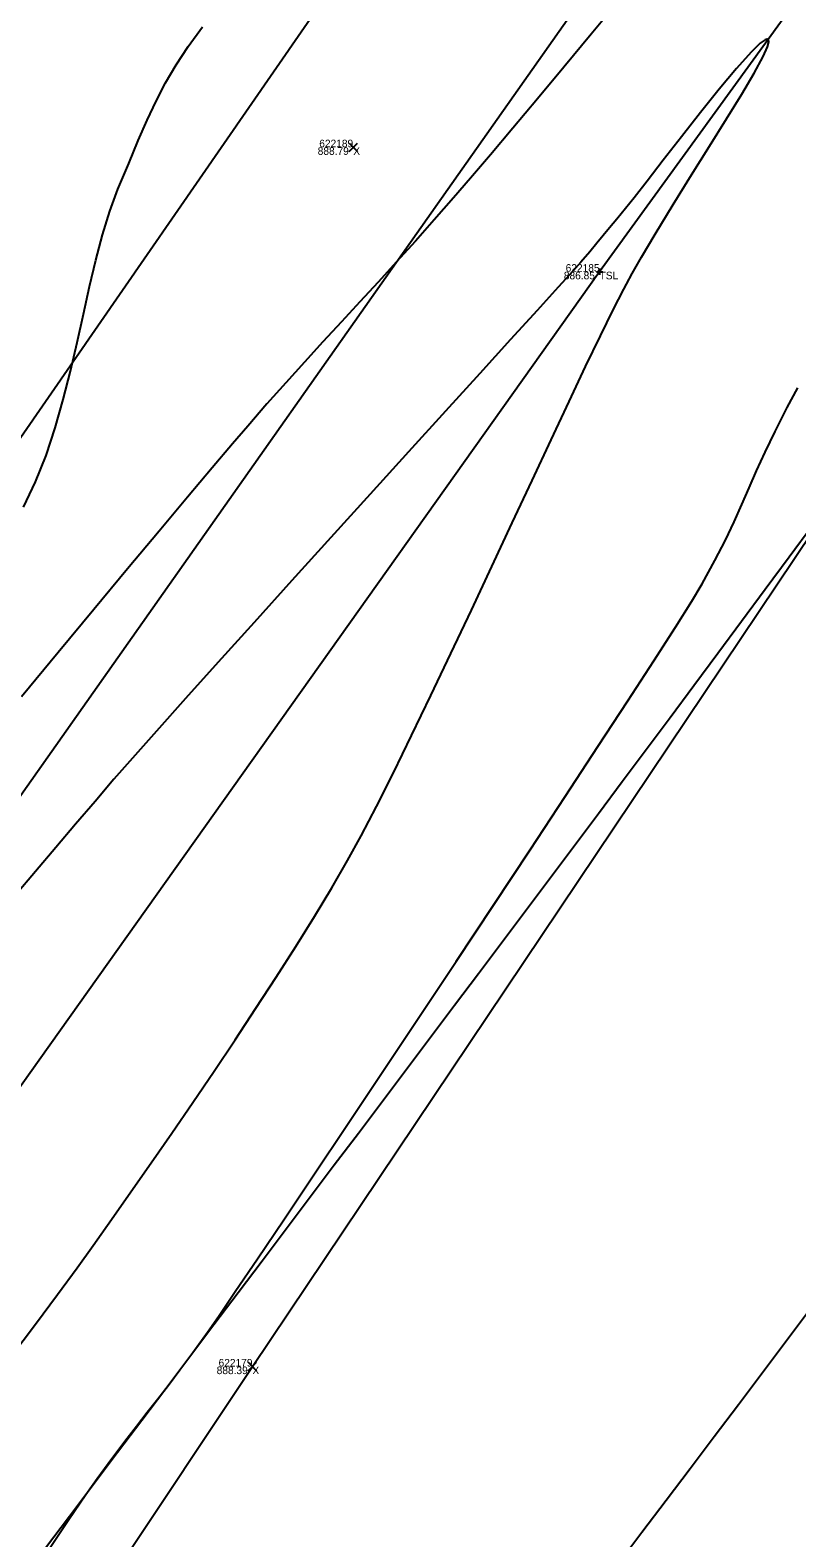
# Model space of a CAD drawing. Extents: x 1957117 to 1971063, y 701601 to 715861.
# Drawn here: x 1964358.2 to 1964393.5, y 707919.3 to 707988.8 of the extents above; entities that cross this region are included whole.
import ezdxf

# ---------------------------------------------------------------- set-up
doc = ezdxf.new("R2010")
doc.units = 0
for name, color, linetype in [('AP_X_Lights', 7, 'Continuous'), ('DT_X_Break_Line', 7, 'Continuous'), ('DT_X_Contour_Minor', 7, 'Continuous'), ('DT_X_TIN_Hull', 7, 'Continuous'), ('PV_P_Drive', 7, 'Continuous'), ('PV_P_Shoulder', 7, 'Continuous'), ('RS_Raster1', 7, 'Continuous'), ('RW_X_Esmt_RR', 7, 'Continuous'), ('RW_X_Fee_RW', 7, 'Continuous'), ('SC_Scratch1', 7, 'Continuous'), ('SC_Shading5', 7, 'Continuous')]:
    doc.layers.add(name, color=color, linetype=linetype)

msp = doc.modelspace()

# ---------------------------------------------------------------- linework, layer by layer
at = {"layer": 'AP_X_Lights'}
for p, q in [((1964372.889, 707983.202), (1964373.277, 707983.592)), ((1964372.889, 707983.592), (1964373.277, 707983.202)), ((1964368.247, 707926.998), (1964368.635, 707927.388)), ((1964368.247, 707927.388), (1964368.635, 707926.998))]:
    msp.add_line(p, q, dxfattribs=at)
at = {"layer": 'DT_X_Break_Line'}
msp.add_lwpolyline([(1964557.968, 708221.563), (1964529.012, 708179.196), (1964501.004, 708139.524), (1964472.51, 708098.385), (1964443.736, 708056.284), (1964412.689, 708016.643), (1964384.427, 707977.661), (1964355.542, 707937.018), (1964325.051, 707895.89), (1964311.233, 707876.121)], dxfattribs=at)
at = {"layer": 'DT_X_Contour_Minor'}
for points in [[(1964385.346, 707990.172), (1964384.045, 707988.605), (1964382.78, 707987.084), (1964381.571, 707985.633), (1964380.438, 707984.28), (1964379.402, 707983.05), (1964378.484, 707981.968), (1964377.704, 707981.061), (1964376.816, 707980.047), (1964375.943, 707979.069), (1964375.082, 707978.118), (1964374.229, 707977.187), (1964373.382, 707976.266), (1964372.536, 707975.35), (1964371.689, 707974.429), (1964370.838, 707973.497), (1964369.979, 707972.544), (1964369.108, 707971.564), (1964368.224, 707970.548), (1964367.52, 707969.724), (1964366.584, 707968.617), (1964365.448, 707967.263), (1964364.141, 707965.699), (1964362.693, 707963.961), (1964361.135, 707962.086), (1964359.498, 707960.111), (1964357.811, 707958.072)], [(1964385.346, 707990.172), (1964384.045, 707988.605), (1964382.78, 707987.084), (1964381.571, 707985.633), (1964380.438, 707984.28), (1964379.402, 707983.05), (1964378.484, 707981.968), (1964377.704, 707981.061), (1964376.816, 707980.047), (1964375.943, 707979.069), (1964375.082, 707978.118), (1964374.229, 707977.187), (1964373.382, 707976.266), (1964372.536, 707975.35), (1964371.689, 707974.429), (1964370.838, 707973.497), (1964369.979, 707972.544), (1964369.108, 707971.564), (1964368.224, 707970.548), (1964367.52, 707969.724), (1964366.584, 707968.617), (1964365.448, 707967.263), (1964364.141, 707965.699), (1964362.693, 707963.961), (1964361.135, 707962.086), (1964359.498, 707960.111), (1964357.811, 707958.072)], [(1964357.889, 707966.809), (1964358.449, 707967.972), (1964358.935, 707969.196), (1964359.358, 707970.466), (1964359.731, 707971.766), (1964360.065, 707973.082), (1964360.37, 707974.399), (1964360.658, 707975.7), (1964360.941, 707976.972), (1964361.231, 707978.199), (1964361.537, 707979.367), (1964361.872, 707980.459), (1964362.247, 707981.461), (1964362.743, 707982.651), (1964363.184, 707983.704), (1964363.596, 707984.653), (1964364.006, 707985.529), (1964364.439, 707986.365), (1964364.923, 707987.194), (1964365.483, 707988.046), (1964366.145, 707988.955)], [(1964357.889, 707966.809), (1964358.449, 707967.972), (1964358.935, 707969.196), (1964359.358, 707970.466), (1964359.731, 707971.766), (1964360.065, 707973.082), (1964360.37, 707974.399), (1964360.658, 707975.7), (1964360.941, 707976.972), (1964361.231, 707978.199), (1964361.537, 707979.367), (1964361.872, 707980.459), (1964362.247, 707981.461), (1964362.743, 707982.651), (1964363.184, 707983.704), (1964363.596, 707984.653), (1964364.006, 707985.529), (1964364.439, 707986.365), (1964364.923, 707987.194), (1964365.483, 707988.046), (1964366.145, 707988.955)], [(1964357.314, 707927.639), (1964358.444, 707929.143), (1964359.467, 707930.518), (1964360.362, 707931.738), (1964361.108, 707932.778), (1964361.953, 707933.977), (1964362.844, 707935.247), (1964363.772, 707936.578), (1964364.726, 707937.957), (1964365.696, 707939.371), (1964366.673, 707940.809), (1964367.645, 707942.258), (1964368.603, 707943.707), (1964369.537, 707945.144), (1964370.436, 707946.556), (1964371.291, 707947.931), (1964372.091, 707949.257), (1964372.826, 707950.522), (1964373.444, 707951.65), (1964374.15, 707953.009), (1964374.93, 707954.565), (1964375.772, 707956.283), (1964376.661, 707958.128), (1964377.582, 707960.065), (1964378.523, 707962.06), (1964379.468, 707964.078), (1964380.405, 707966.083), (1964381.319, 707968.042), (1964382.196, 707969.918), (1964383.022, 707971.678), (1964383.784, 707973.286), (1964384.467, 707974.708), (1964385.057, 707975.909), (1964385.541, 707976.853), (1964385.668, 707977.09), (1964385.935, 707977.578), (1964386.366, 707978.339), (1964386.989, 707979.397), (1964387.815, 707980.759), (1964388.662, 707982.126), (1964389.494, 707983.456), (1964390.276, 707984.709), (1964390.973, 707985.842), (1964391.548, 707986.816), (1964391.965, 707987.589), (1964392.163, 707988.034), (1964392.219, 707988.253), (1964392.208, 707988.34), (1964392.187, 707988.365), (1964392.153, 707988.376), (1964392.053, 707988.348), (1964391.829, 707988.189), (1964391.411, 707987.787), (1964390.735, 707987.036), (1964389.937, 707986.082), (1964389.073, 707985.005), (1964388.195, 707983.885), (1964387.358, 707982.803), (1964386.615, 707981.837), (1964386.019, 707981.067), (1964385.625, 707980.573), (1964385.218, 707980.084), (1964384.889, 707979.685), (1964384.599, 707979.33), (1964384.308, 707978.977), (1964383.975, 707978.582), (1964383.56, 707978.099), (1964383.205, 707977.701), (1964382.521, 707976.943), (1964381.549, 707975.87), (1964380.332, 707974.529), (1964378.912, 707972.966), (1964377.332, 707971.226), (1964375.635, 707969.356), (1964373.862, 707967.402), (1964372.057, 707965.41), (1964370.261, 707963.426), (1964368.517, 707961.496), (1964366.868, 707959.665), (1964365.356, 707957.981), (1964364.023, 707956.488), (1964362.912, 707955.234), (1964362.064, 707954.264), (1964361.19, 707953.245), (1964360.293, 707952.195), (1964359.38, 707951.118), (1964358.454, 707950.02), (1964357.52, 707948.906)], [(1964357.314, 707927.639), (1964358.444, 707929.143), (1964359.467, 707930.518), (1964360.362, 707931.738), (1964361.108, 707932.778), (1964361.953, 707933.977), (1964362.844, 707935.247), (1964363.772, 707936.578), (1964364.726, 707937.957), (1964365.696, 707939.371), (1964366.673, 707940.809), (1964367.645, 707942.258), (1964368.603, 707943.707), (1964369.537, 707945.144), (1964370.436, 707946.556), (1964371.291, 707947.931), (1964372.091, 707949.257), (1964372.826, 707950.522), (1964373.444, 707951.65), (1964374.15, 707953.009), (1964374.93, 707954.565), (1964375.772, 707956.283), (1964376.661, 707958.128), (1964377.582, 707960.065), (1964378.523, 707962.06), (1964379.468, 707964.078), (1964380.405, 707966.083), (1964381.319, 707968.042), (1964382.196, 707969.918), (1964383.022, 707971.678), (1964383.784, 707973.286), (1964384.467, 707974.708), (1964385.057, 707975.909), (1964385.541, 707976.853), (1964385.668, 707977.09), (1964385.935, 707977.578), (1964386.366, 707978.339), (1964386.989, 707979.397), (1964387.815, 707980.759), (1964388.662, 707982.126), (1964389.494, 707983.456), (1964390.276, 707984.709), (1964390.973, 707985.842), (1964391.548, 707986.816), (1964391.965, 707987.589), (1964392.163, 707988.034), (1964392.219, 707988.253), (1964392.208, 707988.34), (1964392.187, 707988.365), (1964392.153, 707988.376), (1964392.053, 707988.348), (1964391.829, 707988.189), (1964391.411, 707987.787), (1964390.735, 707987.036), (1964389.937, 707986.082), (1964389.073, 707985.005), (1964388.195, 707983.885), (1964387.358, 707982.803), (1964386.615, 707981.837), (1964386.019, 707981.067), (1964385.625, 707980.573), (1964385.218, 707980.084), (1964384.889, 707979.685), (1964384.599, 707979.33), (1964384.308, 707978.977), (1964383.975, 707978.582), (1964383.56, 707978.099), (1964383.205, 707977.701), (1964382.521, 707976.943), (1964381.549, 707975.87), (1964380.332, 707974.529), (1964378.912, 707972.966), (1964377.332, 707971.226), (1964375.635, 707969.356), (1964373.862, 707967.402), (1964372.057, 707965.41), (1964370.261, 707963.426), (1964368.517, 707961.496), (1964366.868, 707959.665), (1964365.356, 707957.981), (1964364.023, 707956.488), (1964362.912, 707955.234), (1964362.064, 707954.264), (1964361.19, 707953.245), (1964360.293, 707952.195), (1964359.38, 707951.118), (1964358.454, 707950.02), (1964357.52, 707948.906)], [(1964358.965, 707918.621), (1964359.987, 707920.141), (1964360.77, 707921.294), (1964361.282, 707922.028), (1964361.962, 707922.96), (1964362.558, 707923.753), (1964363.094, 707924.449), (1964363.592, 707925.085), (1964364.077, 707925.702), (1964364.573, 707926.34), (1964365.104, 707927.038), (1964365.693, 707927.837), (1964366.365, 707928.774), (1964366.872, 707929.507), (1964367.65, 707930.65), (1964368.666, 707932.152), (1964369.884, 707933.963), (1964371.272, 707936.032), (1964372.794, 707938.308), (1964374.416, 707940.74), (1964376.105, 707943.278), (1964377.827, 707945.87), (1964379.546, 707948.466), (1964381.23, 707951.016), (1964382.844, 707953.467), (1964384.354, 707955.769), (1964385.726, 707957.873), (1964386.925, 707959.726), (1964387.918, 707961.277), (1964388.67, 707962.477), (1964389.148, 707963.275), (1964389.74, 707964.351), (1964390.223, 707965.293), (1964390.626, 707966.138), (1964390.979, 707966.926), (1964391.314, 707967.697), (1964391.659, 707968.49), (1964392.047, 707969.345), (1964392.507, 707970.3), (1964393.069, 707971.396), (1964393.554, 707972.309)], [(1964358.965, 707918.621), (1964359.987, 707920.141), (1964360.77, 707921.294), (1964361.282, 707922.028), (1964361.962, 707922.96), (1964362.558, 707923.753), (1964363.094, 707924.449), (1964363.592, 707925.085), (1964364.077, 707925.702), (1964364.573, 707926.34), (1964365.104, 707927.038), (1964365.693, 707927.837), (1964366.365, 707928.774), (1964366.872, 707929.507), (1964367.65, 707930.65), (1964368.666, 707932.152), (1964369.884, 707933.963), (1964371.272, 707936.032), (1964372.794, 707938.308), (1964374.416, 707940.74), (1964376.105, 707943.278), (1964377.827, 707945.87), (1964379.546, 707948.466), (1964381.23, 707951.016), (1964382.844, 707953.467), (1964384.354, 707955.769), (1964385.726, 707957.873), (1964386.925, 707959.726), (1964387.918, 707961.277), (1964388.67, 707962.477), (1964389.148, 707963.275), (1964389.74, 707964.351), (1964390.223, 707965.293), (1964390.626, 707966.138), (1964390.979, 707966.926), (1964391.314, 707967.697), (1964391.659, 707968.49), (1964392.047, 707969.345), (1964392.507, 707970.3), (1964393.069, 707971.396), (1964393.554, 707972.309)]]:
    msp.add_lwpolyline(points, dxfattribs=at)
at = {"layer": 'DT_X_TIN_Hull'}
msp.add_lwpolyline([(1963979.319, 707289.756), (1964005.147, 707343.365), (1964096.972, 707506.447), (1964137.253, 707539.912), (1964166.017, 707582.038), (1964201.202, 707616.815), (1964201.876, 707617.583), (1964191.2, 707685.167), (1964221.045, 707725.403), (1964250.508, 707765.427), (1964278.98, 707807.131), (1964313.88, 707843.86), (1964340.141, 707884.652), (1964368.441, 707927.193), (1964396.427, 707968.962), (1964424.154, 708010.108), (1964451.896, 708051.068), (1964480.04, 708092.058), (1964508.519, 708133.679), (1964536.348, 708175.363), (1964564.579, 708216.242)], dxfattribs=at)
at = {"layer": 'PV_P_Drive'}
for p, q in [((1964384.281, 707977.661), (1964384.573, 707977.661)), ((1964384.427, 707977.807), (1964384.427, 707977.515)), ((1964384.427, 707977.661), (1964384.427, 707977.661))]:
    msp.add_line(p, q, dxfattribs=at)
at = {"layer": 'RW_X_Esmt_RR'}
msp.add_lwpolyline([(1963738.247, 707073.608), (1964602.591, 708301.271)], dxfattribs=at)
at = {"layer": 'RW_X_Fee_RW'}
msp.add_lwpolyline([(1963881.046, 707276.431), (1964172.578, 707701.964), (1964668.324, 708419.582), (1964735.207, 708501.875), (1964966.496, 708718.802), (1965107.468, 708816.338), (1965585.552, 709094.216), (1966091.861, 709326.705), (1966247.281, 709386.816), (1966633.174, 709551.737), (1966943.202, 709670.565), (1967172.032, 709812.662), (1967935.697, 710373.174), (1968346.714, 710683.963), (1968484.345, 710796.182), (1968743.632, 711067.038), (1968903.937, 711275.819), (1969041.222, 711501.316), (1969638.166, 712572.015), (1970019.077, 713196.718)], dxfattribs=at)
at = {"layer": 'SC_Shading5'}
for points in [[(1963589.678, 706586.994), (1963626.625, 706689.548), (1963651.76, 706746.832), (1963668.09, 706778.596), (1963682.768, 706805.402), (1963734.424, 706911.594), (1963826.849, 707116.717), (1963877.258, 707215.645), (1963964.981, 707354.472), (1964070.526, 707509.355), (1964132.574, 707601.994), (1964163.9, 707642.169), (1964191.2, 707685.167), (1964278.98, 707807.131), (1964326.11, 707874.364), (1964396.427, 707968.962), (1964508.519, 708133.679), (1964655.588, 708336.552), (1964745.319, 708429.172), (1964840.327, 708522.317), (1964988.178, 708660.245), (1965089.796, 708739.041), (1965251.743, 708835.216), (1965415.807, 708922.048), (1965866.2, 709149.38), (1966173.543, 709294.131), (1966283.627, 709338.196), (1966534.003, 709419.214), (1966689.084, 709471.266), (1967008.468, 709641.817), (1967166.677, 709750.124), (1967422.113, 709931.083), (1967818.707, 710198.831), (1968187.021, 710459.852), (1968360.589, 710592.493), (1968496.543, 710707.847), (1968606.427, 710809.378), (1968733.391, 710937.091), (1968807.28, 711025.4), (1968843.008, 711077.094), (1968863.233, 711106.099), (1968909.747, 711171.311), (1968974.133, 711279.559), (1969130.932, 711546.915), (1969247.433, 711744.686), (1969402.714, 712016.424), (1969505.287, 712191.789), (1969666.311, 712460.805), (1969771.586, 712639.896), (1969880.058, 712820.917), (1969964.994, 712955.706), (1969990.005, 713000.084), (1970030.065, 713068.479)], [(1963609.915, 706579.703), (1963646.615, 706681.572), (1963671.193, 706737.585), (1963687.092, 706768.511), (1963701.884, 706795.526), (1963753.906, 706902.469), (1963846.249, 707107.41), (1963895.973, 707204.994), (1963982.966, 707342.667), (1964088.35, 707497.312), (1964150.015, 707589.379), (1964181.502, 707629.761), (1964209.024, 707673.109), (1964296.517, 707794.674), (1964343.552, 707861.772), (1964413.958, 707956.489), (1964526.123, 708121.313), (1964672.104, 708322.686), (1964760.576, 708414.006), (1964855.195, 708506.77), (1965002.134, 708643.847), (1965101.925, 708721.226), (1965262.272, 708816.451), (1965425.685, 708902.939), (1965875.63, 709130.044), (1966182.13, 709274.398), (1966290.944, 709317.954), (1966540.737, 709398.785), (1966697.632, 709451.445), (1967019.644, 709623.399), (1967178.971, 709732.471), (1967434.35, 709913.39), (1967830.945, 710181.14), (1968199.774, 710442.525), (1968374.086, 710575.735), (1968510.806, 710691.739), (1968621.36, 710793.889), (1968749.296, 710922.58), (1968824.413, 711012.355), (1968860.678, 711064.827), (1968880.812, 711093.701), (1968927.778, 711159.547), (1968992.655, 711268.62), (1969149.476, 711536.015), (1969266.039, 711733.891), (1969421.336, 712005.657), (1969523.8, 712180.835), (1969684.812, 712449.831), (1969790.084, 712628.917), (1969898.385, 712809.653), (1969983.474, 712944.685), (1970008.657, 712989.367), (1970048.626, 713057.607)]]:
    msp.add_spline(points, degree=3, dxfattribs=at)

# ---------------------------------------------------------------- texts
at = {"layer": 'PV_P_Shoulder'}
for s, p in [('888.79', (1964371.446, 707983.047)), ('886.85', (1964382.782, 707977.311)), ('888.39', (1964366.793, 707926.843))]:
    msp.add_text(s, height=0.35, dxfattribs=at).set_placement(p)
at = {"layer": 'RS_Raster1'}
for s, p in [('622189', (1964371.518, 707983.397)), ('622185', (1964382.865, 707977.661)), ('622179', (1964366.881, 707927.193))]:
    msp.add_text(s, height=0.35, dxfattribs=at).set_placement(p)
at = {"layer": 'SC_Scratch1'}
for s, p in [('X', (1964373.083, 707983.047)), ('TSL', (1964384.427, 707977.311)), ('X', (1964368.441, 707926.843))]:
    msp.add_text(s, height=0.35, dxfattribs=at).set_placement(p)

doc.saveas('drawing.dxf')
